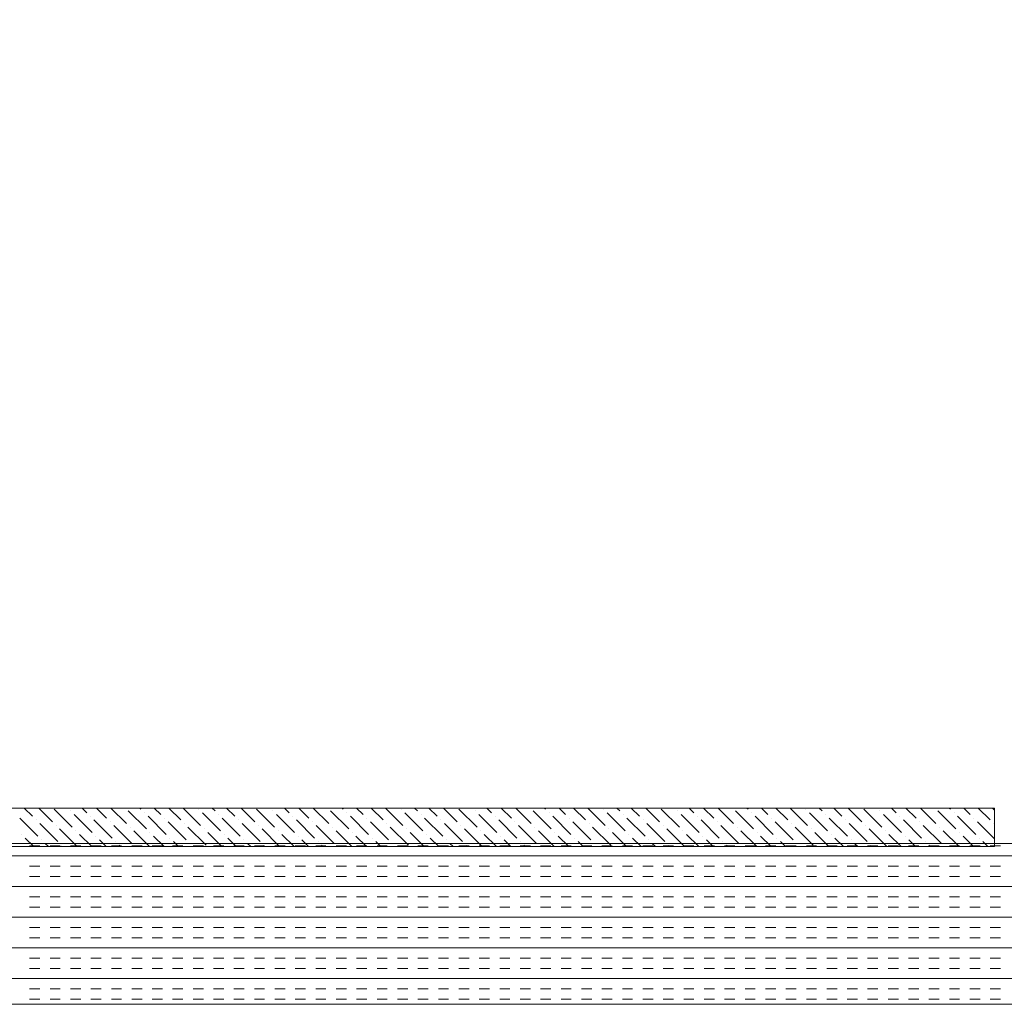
# Model space of a CAD drawing. Extents: x 3940905 to 4145695, y 925352 to 1109797.
# Tile 388 of 656: x 3986141 to 3986447, y 1099984 to 1100290. Entities that reach past the tile are written whole.
import ezdxf

# ---------------------------------------------------------------- set-up
doc = ezdxf.new("R2010")
doc.units = 0
doc.header["$LTSCALE"] = 750
doc.header["$MEASUREMENT"] = 0
doc.layers.add('CKD Equipments', color=252, linetype='CONTINUOUS', lineweight=0)

msp = doc.modelspace()

# ---------------------------------------------------------------- linework, layer by layer
at = {"layer": 'CKD Equipments'}
for p, q in [((3985874.8, 1100044.64), (3986443.8, 1100044.64)), ((3986443.8, 1100044.64), (3986443.8, 1100032.64)), ((3986459.8, 1100033.64), (3985859.8, 1100033.64)), ((3986443.8, 1100032.64), (3985874.8, 1100032.64)), ((3985859.8, 1099983.64), (3986459.8, 1099983.64))]:
    msp.add_line(p, q, dxfattribs=at)
at = {"layer": 'CKD Equipments', "color": 55, "linetype": 'Continuous'}
for p, q in [((3986142.35, 1100044.64), (3986144.93, 1100042.06)), ((3986146.84, 1100044.64), (3986151.11, 1100040.37)), ((3986151.67, 1100044.3), (3986157.28, 1100038.69)), ((3986156.72, 1100043.74), (3986156.72, 1100043.74)), ((3986157.84, 1100042.62), (3986163.46, 1100037)), ((3986160.31, 1100044.64), (3986161.77, 1100043.18)), ((3986164.8, 1100044.64), (3986167.95, 1100041.49)), ((3986169.29, 1100044.64), (3986174.12, 1100039.81)), ((3986174.68, 1100043.74), (3986180.29, 1100038.13)), ((3986178.27, 1100044.64), (3986178.61, 1100044.3)), ((3986179.73, 1100043.18), (3986179.73, 1100043.18)), ((3986182.76, 1100044.64), (3986184.78, 1100042.62)), ((3986187.25, 1100044.64), (3986190.96, 1100040.93)), ((3986191.74, 1100044.64), (3986197.13, 1100039.25)), ((3986196.57, 1100044.3), (3986196.57, 1100044.3)), ((3986197.69, 1100043.18), (3986203.31, 1100037.57)), ((3986200.72, 1100044.64), (3986201.62, 1100043.74)), ((3986202.75, 1100042.62), (3986202.75, 1100042.62)), ((3986205.21, 1100044.64), (3986207.8, 1100042.06)), ((3986209.7, 1100044.64), (3986213.97, 1100040.37)), ((3986214.53, 1100044.3), (3986220.14, 1100038.69)), ((3986219.58, 1100043.74), (3986219.58, 1100043.74)), ((3986220.71, 1100042.62), (3986226.32, 1100037)), ((3986223.17, 1100044.64), (3986224.63, 1100043.18)), ((3986227.66, 1100044.64), (3986230.81, 1100041.49)), ((3986232.15, 1100044.64), (3986236.98, 1100039.81)), ((3986237.54, 1100043.74), (3986243.16, 1100038.13)), ((3986241.13, 1100044.64), (3986241.47, 1100044.3)), ((3986242.6, 1100043.18), (3986242.6, 1100043.18)), ((3986245.62, 1100044.64), (3986247.65, 1100042.62)), ((3986250.12, 1100044.64), (3986253.82, 1100040.93)), ((3986254.61, 1100044.64), (3986259.99, 1100039.25)), ((3986259.43, 1100044.3), (3986259.43, 1100044.3)), ((3986260.56, 1100043.18), (3986266.17, 1100037.57)), ((3986263.59, 1100044.64), (3986264.48, 1100043.74)), ((3986265.61, 1100042.62), (3986265.61, 1100042.62)), ((3986268.08, 1100044.64), (3986270.66, 1100042.06)), ((3986272.57, 1100044.64), (3986276.83, 1100040.37)), ((3986277.39, 1100044.3), (3986283.01, 1100038.69)), ((3986282.44, 1100043.74), (3986282.44, 1100043.74)), ((3986283.57, 1100042.62), (3986289.18, 1100037)), ((3986286.04, 1100044.64), (3986287.5, 1100043.18)), ((3986290.53, 1100044.64), (3986293.67, 1100041.49)), ((3986295.02, 1100044.64), (3986299.84, 1100039.81)), ((3986300.41, 1100043.74), (3986306.02, 1100038.13)), ((3986304, 1100044.64), (3986304.33, 1100044.3)), ((3986305.46, 1100043.18), (3986305.46, 1100043.18)), ((3986308.49, 1100044.64), (3986310.51, 1100042.62)), ((3986312.98, 1100044.64), (3986316.68, 1100040.93)), ((3986317.47, 1100044.64), (3986322.86, 1100039.25)), ((3986322.29, 1100044.3), (3986322.29, 1100044.3)), ((3986323.42, 1100043.18), (3986329.03, 1100037.57)), ((3986326.45, 1100044.64), (3986327.35, 1100043.74)), ((3986328.47, 1100042.62), (3986328.47, 1100042.62)), ((3986330.94, 1100044.64), (3986333.52, 1100042.06)), ((3986335.43, 1100044.64), (3986339.69, 1100040.37)), ((3986340.26, 1100044.3), (3986345.87, 1100038.69)), ((3986345.31, 1100043.74), (3986345.31, 1100043.74)), ((3986346.43, 1100042.62), (3986352.04, 1100037)), ((3986348.9, 1100044.64), (3986350.36, 1100043.18)), ((3986353.39, 1100044.64), (3986356.53, 1100041.49)), ((3986357.88, 1100044.64), (3986362.71, 1100039.81)), ((3986363.27, 1100043.74), (3986368.88, 1100038.13)), ((3986366.86, 1100044.64), (3986367.2, 1100044.3)), ((3986368.32, 1100043.18), (3986368.32, 1100043.18)), ((3986371.35, 1100044.64), (3986373.37, 1100042.62)), ((3986375.84, 1100044.64), (3986379.54, 1100040.93)), ((3986380.33, 1100044.64), (3986385.72, 1100039.25)), ((3986385.16, 1100044.3), (3986385.16, 1100044.3)), ((3986386.28, 1100043.18), (3986391.89, 1100037.57)), ((3986389.31, 1100044.64), (3986390.21, 1100043.74)), ((3986391.33, 1100042.62), (3986391.33, 1100042.62)), ((3986393.8, 1100044.64), (3986396.38, 1100042.06)), ((3986398.29, 1100044.64), (3986402.56, 1100040.37)), ((3986403.12, 1100044.3), (3986408.73, 1100038.69)), ((3986408.17, 1100043.74), (3986408.17, 1100043.74)), ((3986409.29, 1100042.62), (3986414.9, 1100037)), ((3986411.76, 1100044.64), (3986413.22, 1100043.18)), ((3986416.25, 1100044.64), (3986419.39, 1100041.49)), ((3986420.74, 1100044.64), (3986425.57, 1100039.81)), ((3986426.13, 1100043.74), (3986431.74, 1100038.13)), ((3986429.72, 1100044.64), (3986430.06, 1100044.3)), ((3986431.18, 1100043.18), (3986431.18, 1100043.18)), ((3986434.21, 1100044.64), (3986436.23, 1100042.62)), ((3986438.7, 1100044.64), (3986442.41, 1100040.93)), ((3986443.19, 1100044.64), (3986443.8, 1100044.02)), ((3986141.01, 1100041.49), (3986146.62, 1100035.88)), ((3986146.06, 1100040.93), (3986146.06, 1100040.93)), ((3986147.18, 1100039.81), (3986152.79, 1100034.2)), ((3986162.9, 1100042.06), (3986162.9, 1100042.06)), ((3986164.02, 1100040.93), (3986169.63, 1100035.32)), ((3986169.07, 1100040.37), (3986169.07, 1100040.37)), ((3986180.86, 1100042.06), (3986186.47, 1100036.44)), ((3986185.91, 1100041.49), (3986185.91, 1100041.49)), ((3986187.03, 1100040.37), (3986192.64, 1100034.76)), ((3986192.08, 1100039.81), (3986192.08, 1100039.81)), ((3986203.87, 1100041.49), (3986209.48, 1100035.88)), ((3986208.92, 1100040.93), (3986208.92, 1100040.93)), ((3986210.04, 1100039.81), (3986215.65, 1100034.2)), ((3986225.76, 1100042.06), (3986225.76, 1100042.06)), ((3986226.88, 1100040.93), (3986232.49, 1100035.32)), ((3986231.93, 1100040.37), (3986231.93, 1100040.37)), ((3986243.72, 1100042.06), (3986249.33, 1100036.44)), ((3986248.77, 1100041.49), (3986248.77, 1100041.49)), ((3986249.89, 1100040.37), (3986255.5, 1100034.76)), ((3986254.94, 1100039.81), (3986254.94, 1100039.81)), ((3986266.73, 1100041.49), (3986272.34, 1100035.88)), ((3986271.78, 1100040.93), (3986271.78, 1100040.93)), ((3986272.9, 1100039.81), (3986278.52, 1100034.2)), ((3986288.62, 1100042.06), (3986288.62, 1100042.06)), ((3986289.74, 1100040.93), (3986295.35, 1100035.32)), ((3986294.79, 1100040.37), (3986294.79, 1100040.37)), ((3986306.58, 1100042.06), (3986312.19, 1100036.44)), ((3986311.63, 1100041.49), (3986311.63, 1100041.49)), ((3986312.75, 1100040.37), (3986318.37, 1100034.76)), ((3986317.8, 1100039.81), (3986317.8, 1100039.81)), ((3986329.59, 1100041.49), (3986335.2, 1100035.88)), ((3986334.64, 1100040.93), (3986334.64, 1100040.93)), ((3986335.77, 1100039.81), (3986341.38, 1100034.2)), ((3986351.48, 1100042.06), (3986351.48, 1100042.06)), ((3986352.6, 1100040.93), (3986358.22, 1100035.32)), ((3986357.65, 1100040.37), (3986357.65, 1100040.37)), ((3986369.44, 1100042.06), (3986375.05, 1100036.44)), ((3986374.49, 1100041.49), (3986374.49, 1100041.49)), ((3986375.62, 1100040.37), (3986381.23, 1100034.76)), ((3986380.67, 1100039.81), (3986380.67, 1100039.81)), ((3986392.45, 1100041.49), (3986398.07, 1100035.88)), ((3986397.5, 1100040.93), (3986397.5, 1100040.93)), ((3986398.63, 1100039.81), (3986404.24, 1100034.2)), ((3986414.34, 1100042.06), (3986414.34, 1100042.06)), ((3986415.46, 1100040.93), (3986421.08, 1100035.32)), ((3986420.52, 1100040.37), (3986420.52, 1100040.37)), ((3986432.3, 1100042.06), (3986437.92, 1100036.44)), ((3986437.35, 1100041.49), (3986437.35, 1100041.49)), ((3986438.48, 1100040.37), (3986443.8, 1100035.04)), ((3986443.53, 1100039.81), (3986443.53, 1100039.81)), ((3986141.57, 1100036.44), (3986141.57, 1100036.44)), ((3986152.23, 1100039.25), (3986152.23, 1100039.25)), ((3986153.35, 1100038.13), (3986158.84, 1100032.64)), ((3986158.41, 1100037.57), (3986158.41, 1100037.57)), ((3986159.53, 1100036.44), (3986163.33, 1100032.64)), ((3986170.19, 1100039.25), (3986175.8, 1100033.64)), ((3986175.24, 1100038.69), (3986175.24, 1100038.69)), ((3986176.37, 1100037.57), (3986181.29, 1100032.64)), ((3986181.42, 1100037), (3986181.42, 1100037)), ((3986193.2, 1100038.69), (3986198.82, 1100033.08)), ((3986198.25, 1100038.13), (3986198.25, 1100038.13)), ((3986199.38, 1100037), (3986203.74, 1100032.64)), ((3986204.43, 1100036.44), (3986204.43, 1100036.44)), ((3986215.09, 1100039.25), (3986215.09, 1100039.25)), ((3986216.22, 1100038.13), (3986221.7, 1100032.64)), ((3986221.27, 1100037.57), (3986221.27, 1100037.57)), ((3986222.39, 1100036.44), (3986226.19, 1100032.64)), ((3986233.05, 1100039.25), (3986238.67, 1100033.64)), ((3986238.1, 1100038.69), (3986238.1, 1100038.69)), ((3986239.23, 1100037.57), (3986244.15, 1100032.64)), ((3986244.28, 1100037), (3986244.28, 1100037)), ((3986256.07, 1100038.69), (3986261.68, 1100033.08)), ((3986261.12, 1100038.13), (3986261.12, 1100038.13)), ((3986262.24, 1100037), (3986266.61, 1100032.64)), ((3986267.29, 1100036.44), (3986267.29, 1100036.44)), ((3986277.95, 1100039.25), (3986277.95, 1100039.25)), ((3986279.08, 1100038.13), (3986284.57, 1100032.64)), ((3986284.13, 1100037.57), (3986284.13, 1100037.57)), ((3986285.25, 1100036.44), (3986289.06, 1100032.64)), ((3986295.92, 1100039.25), (3986301.53, 1100033.64)), ((3986300.97, 1100038.69), (3986300.97, 1100038.69)), ((3986302.09, 1100037.57), (3986307.02, 1100032.64)), ((3986307.14, 1100037), (3986307.14, 1100037)), ((3986318.93, 1100038.69), (3986324.54, 1100033.08)), ((3986323.98, 1100038.13), (3986323.98, 1100038.13)), ((3986325.1, 1100037), (3986329.47, 1100032.64)), ((3986330.15, 1100036.44), (3986330.15, 1100036.44)), ((3986340.82, 1100039.25), (3986340.82, 1100039.25)), ((3986341.94, 1100038.13), (3986347.43, 1100032.64)), ((3986346.99, 1100037.57), (3986346.99, 1100037.57)), ((3986348.11, 1100036.44), (3986351.92, 1100032.64)), ((3986358.78, 1100039.25), (3986364.39, 1100033.64)), ((3986363.83, 1100038.69), (3986363.83, 1100038.69)), ((3986364.95, 1100037.57), (3986369.88, 1100032.64)), ((3986370, 1100037), (3986370, 1100037)), ((3986381.79, 1100038.69), (3986387.4, 1100033.08)), ((3986386.84, 1100038.13), (3986386.84, 1100038.13)), ((3986387.96, 1100037), (3986392.33, 1100032.64)), ((3986393.01, 1100036.44), (3986393.01, 1100036.44)), ((3986403.68, 1100039.25), (3986403.68, 1100039.25)), ((3986404.8, 1100038.13), (3986410.29, 1100032.64)), ((3986409.85, 1100037.57), (3986409.85, 1100037.57)), ((3986410.97, 1100036.44), (3986414.78, 1100032.64)), ((3986421.64, 1100039.25), (3986427.25, 1100033.64)), ((3986426.69, 1100038.69), (3986426.69, 1100038.69)), ((3986427.81, 1100037.57), (3986432.74, 1100032.64)), ((3986432.86, 1100037), (3986432.86, 1100037)), ((3986142.69, 1100035.32), (3986145.37, 1100032.64)), ((3986147.74, 1100034.76), (3986147.74, 1100034.76)), ((3986148.86, 1100033.64), (3986149.86, 1100032.64)), ((3986164.58, 1100035.88), (3986164.58, 1100035.88)), ((3986165.7, 1100034.76), (3986167.82, 1100032.64)), ((3986170.75, 1100034.2), (3986170.75, 1100034.2)), ((3986182.54, 1100035.88), (3986185.78, 1100032.64)), ((3986187.59, 1100035.32), (3986187.59, 1100035.32)), ((3986188.71, 1100034.2), (3986190.27, 1100032.64)), ((3986193.76, 1100033.64), (3986193.76, 1100033.64)), ((3986205.55, 1100035.32), (3986208.23, 1100032.64)), ((3986210.6, 1100034.76), (3986210.6, 1100034.76)), ((3986211.73, 1100033.64), (3986212.72, 1100032.64)), ((3986227.44, 1100035.88), (3986227.44, 1100035.88)), ((3986228.56, 1100034.76), (3986230.68, 1100032.64)), ((3986233.61, 1100034.2), (3986233.61, 1100034.2)), ((3986245.4, 1100035.88), (3986248.64, 1100032.64)), ((3986250.45, 1100035.32), (3986250.45, 1100035.32)), ((3986251.58, 1100034.2), (3986253.13, 1100032.64)), ((3986256.63, 1100033.64), (3986256.63, 1100033.64)), ((3986268.41, 1100035.32), (3986271.1, 1100032.64)), ((3986273.46, 1100034.76), (3986273.46, 1100034.76)), ((3986274.59, 1100033.64), (3986275.59, 1100032.64)), ((3986290.3, 1100035.88), (3986290.3, 1100035.88)), ((3986291.43, 1100034.76), (3986293.55, 1100032.64)), ((3986296.48, 1100034.2), (3986296.48, 1100034.2)), ((3986308.26, 1100035.88), (3986311.51, 1100032.64)), ((3986313.31, 1100035.32), (3986313.31, 1100035.32)), ((3986314.44, 1100034.2), (3986316, 1100032.64)), ((3986319.49, 1100033.64), (3986319.49, 1100033.64)), ((3986331.28, 1100035.32), (3986333.96, 1100032.64)), ((3986336.33, 1100034.76), (3986336.33, 1100034.76)), ((3986337.45, 1100033.64), (3986338.45, 1100032.64)), ((3986353.16, 1100035.88), (3986353.16, 1100035.88)), ((3986354.29, 1100034.76), (3986356.41, 1100032.64)), ((3986359.34, 1100034.2), (3986359.34, 1100034.2)), ((3986371.12, 1100035.88), (3986374.37, 1100032.64)), ((3986376.18, 1100035.32), (3986376.18, 1100035.32)), ((3986377.3, 1100034.2), (3986378.86, 1100032.64)), ((3986382.35, 1100033.64), (3986382.35, 1100033.64)), ((3986394.14, 1100035.32), (3986396.82, 1100032.64)), ((3986399.19, 1100034.76), (3986399.19, 1100034.76)), ((3986400.31, 1100033.64), (3986401.31, 1100032.64)), ((3986416.03, 1100035.88), (3986416.03, 1100035.88)), ((3986417.15, 1100034.76), (3986419.27, 1100032.64)), ((3986422.2, 1100034.2), (3986422.2, 1100034.2)), ((3986433.99, 1100035.88), (3986437.23, 1100032.64)), ((3986439.04, 1100035.32), (3986439.04, 1100035.32)), ((3986440.16, 1100034.2), (3986441.72, 1100032.64)), ((3986153.91, 1100033.08), (3986153.91, 1100033.08)), ((3986171.88, 1100033.08), (3986172.31, 1100032.64)), ((3986216.78, 1100033.08), (3986216.78, 1100033.08)), ((3986234.74, 1100033.08), (3986235.17, 1100032.64)), ((3986279.64, 1100033.08), (3986279.64, 1100033.08)), ((3986297.6, 1100033.08), (3986298.04, 1100032.64)), ((3986342.5, 1100033.08), (3986342.5, 1100033.08)), ((3986360.46, 1100033.08), (3986360.9, 1100032.64)), ((3986405.36, 1100033.08), (3986405.36, 1100033.08)), ((3986423.32, 1100033.08), (3986423.76, 1100032.64))]:
    msp.add_line(p, q, dxfattribs=at)
at = {"layer": 'CKD Equipments', "color": 4, "linetype": 'Continuous'}
for p, q in [((3986147.19, 1100032.91), (3986144.01, 1100032.91)), ((3986153.54, 1100032.91), (3986150.36, 1100032.91)), ((3986159.89, 1100032.91), (3986156.71, 1100032.91)), ((3986166.24, 1100032.91), (3986163.06, 1100032.91)), ((3986172.59, 1100032.91), (3986169.41, 1100032.91)), ((3986178.94, 1100032.91), (3986175.76, 1100032.91)), ((3986185.29, 1100032.91), (3986182.11, 1100032.91)), ((3986191.64, 1100032.91), (3986188.46, 1100032.91)), ((3986197.99, 1100032.91), (3986194.81, 1100032.91)), ((3986204.34, 1100032.91), (3986201.16, 1100032.91)), ((3986210.69, 1100032.91), (3986207.51, 1100032.91)), ((3986217.04, 1100032.91), (3986213.86, 1100032.91)), ((3986223.39, 1100032.91), (3986220.21, 1100032.91)), ((3986229.74, 1100032.91), (3986226.56, 1100032.91)), ((3986236.09, 1100032.91), (3986232.91, 1100032.91)), ((3986242.44, 1100032.91), (3986239.26, 1100032.91)), ((3986248.79, 1100032.91), (3986245.61, 1100032.91)), ((3986255.14, 1100032.91), (3986251.96, 1100032.91)), ((3986261.49, 1100032.91), (3986258.31, 1100032.91)), ((3986267.84, 1100032.91), (3986264.66, 1100032.91)), ((3986274.19, 1100032.91), (3986271.01, 1100032.91)), ((3986280.54, 1100032.91), (3986277.36, 1100032.91)), ((3986286.89, 1100032.91), (3986283.71, 1100032.91)), ((3986293.24, 1100032.91), (3986290.06, 1100032.91)), ((3986299.59, 1100032.91), (3986296.41, 1100032.91)), ((3986305.94, 1100032.91), (3986302.76, 1100032.91)), ((3986312.29, 1100032.91), (3986309.11, 1100032.91)), ((3986318.64, 1100032.91), (3986315.46, 1100032.91)), ((3986324.99, 1100032.91), (3986321.81, 1100032.91)), ((3986331.34, 1100032.91), (3986328.16, 1100032.91)), ((3986337.69, 1100032.91), (3986334.51, 1100032.91)), ((3986344.04, 1100032.91), (3986340.86, 1100032.91)), ((3986350.39, 1100032.91), (3986347.21, 1100032.91)), ((3986356.74, 1100032.91), (3986353.56, 1100032.91)), ((3986363.09, 1100032.91), (3986359.91, 1100032.91)), ((3986369.44, 1100032.91), (3986366.26, 1100032.91)), ((3986375.79, 1100032.91), (3986372.61, 1100032.91)), ((3986382.14, 1100032.91), (3986378.96, 1100032.91)), ((3986388.49, 1100032.91), (3986385.31, 1100032.91)), ((3986394.84, 1100032.91), (3986391.66, 1100032.91)), ((3986401.19, 1100032.91), (3986398.01, 1100032.91)), ((3986407.54, 1100032.91), (3986404.36, 1100032.91)), ((3986413.89, 1100032.91), (3986410.71, 1100032.91)), ((3986420.24, 1100032.91), (3986417.06, 1100032.91)), ((3986426.59, 1100032.91), (3986423.41, 1100032.91)), ((3986432.94, 1100032.91), (3986429.76, 1100032.91)), ((3986439.29, 1100032.91), (3986436.11, 1100032.91)), ((3986445.64, 1100032.91), (3986442.46, 1100032.91)), ((3986459.8, 1100029.73), (3985859.8, 1100029.73)), ((3986147.19, 1100026.56), (3986144.01, 1100026.56)), ((3986153.54, 1100026.56), (3986150.36, 1100026.56)), ((3986159.89, 1100026.56), (3986156.71, 1100026.56)), ((3986166.24, 1100026.56), (3986163.06, 1100026.56)), ((3986172.59, 1100026.56), (3986169.41, 1100026.56)), ((3986178.94, 1100026.56), (3986175.76, 1100026.56)), ((3986185.29, 1100026.56), (3986182.11, 1100026.56)), ((3986191.64, 1100026.56), (3986188.46, 1100026.56)), ((3986197.99, 1100026.56), (3986194.81, 1100026.56)), ((3986204.34, 1100026.56), (3986201.16, 1100026.56)), ((3986210.69, 1100026.56), (3986207.51, 1100026.56)), ((3986217.04, 1100026.56), (3986213.86, 1100026.56)), ((3986223.39, 1100026.56), (3986220.21, 1100026.56)), ((3986229.74, 1100026.56), (3986226.56, 1100026.56)), ((3986236.09, 1100026.56), (3986232.91, 1100026.56)), ((3986242.44, 1100026.56), (3986239.26, 1100026.56)), ((3986248.79, 1100026.56), (3986245.61, 1100026.56)), ((3986255.14, 1100026.56), (3986251.96, 1100026.56)), ((3986261.49, 1100026.56), (3986258.31, 1100026.56)), ((3986267.84, 1100026.56), (3986264.66, 1100026.56)), ((3986274.19, 1100026.56), (3986271.01, 1100026.56)), ((3986280.54, 1100026.56), (3986277.36, 1100026.56)), ((3986286.89, 1100026.56), (3986283.71, 1100026.56)), ((3986293.24, 1100026.56), (3986290.06, 1100026.56)), ((3986299.59, 1100026.56), (3986296.41, 1100026.56)), ((3986305.94, 1100026.56), (3986302.76, 1100026.56)), ((3986312.29, 1100026.56), (3986309.11, 1100026.56)), ((3986318.64, 1100026.56), (3986315.46, 1100026.56)), ((3986324.99, 1100026.56), (3986321.81, 1100026.56)), ((3986331.34, 1100026.56), (3986328.16, 1100026.56)), ((3986337.69, 1100026.56), (3986334.51, 1100026.56)), ((3986344.04, 1100026.56), (3986340.86, 1100026.56)), ((3986350.39, 1100026.56), (3986347.21, 1100026.56)), ((3986356.74, 1100026.56), (3986353.56, 1100026.56)), ((3986363.09, 1100026.56), (3986359.91, 1100026.56)), ((3986369.44, 1100026.56), (3986366.26, 1100026.56)), ((3986375.79, 1100026.56), (3986372.61, 1100026.56)), ((3986382.14, 1100026.56), (3986378.96, 1100026.56)), ((3986388.49, 1100026.56), (3986385.31, 1100026.56)), ((3986394.84, 1100026.56), (3986391.66, 1100026.56)), ((3986401.19, 1100026.56), (3986398.01, 1100026.56)), ((3986407.54, 1100026.56), (3986404.36, 1100026.56)), ((3986413.89, 1100026.56), (3986410.71, 1100026.56)), ((3986420.24, 1100026.56), (3986417.06, 1100026.56)), ((3986426.59, 1100026.56), (3986423.41, 1100026.56)), ((3986432.94, 1100026.56), (3986429.76, 1100026.56)), ((3986439.29, 1100026.56), (3986436.11, 1100026.56)), ((3986445.64, 1100026.56), (3986442.46, 1100026.56)), ((3986147.19, 1100023.38), (3986144.01, 1100023.38)), ((3986153.54, 1100023.38), (3986150.36, 1100023.38)), ((3986159.89, 1100023.38), (3986156.71, 1100023.38)), ((3986166.24, 1100023.38), (3986163.06, 1100023.38)), ((3986172.59, 1100023.38), (3986169.41, 1100023.38)), ((3986178.94, 1100023.38), (3986175.76, 1100023.38)), ((3986185.29, 1100023.38), (3986182.11, 1100023.38)), ((3986191.64, 1100023.38), (3986188.46, 1100023.38)), ((3986197.99, 1100023.38), (3986194.81, 1100023.38)), ((3986204.34, 1100023.38), (3986201.16, 1100023.38)), ((3986210.69, 1100023.38), (3986207.51, 1100023.38)), ((3986217.04, 1100023.38), (3986213.86, 1100023.38)), ((3986223.39, 1100023.38), (3986220.21, 1100023.38)), ((3986229.74, 1100023.38), (3986226.56, 1100023.38)), ((3986236.09, 1100023.38), (3986232.91, 1100023.38)), ((3986242.44, 1100023.38), (3986239.26, 1100023.38)), ((3986248.79, 1100023.38), (3986245.61, 1100023.38)), ((3986255.14, 1100023.38), (3986251.96, 1100023.38)), ((3986261.49, 1100023.38), (3986258.31, 1100023.38)), ((3986267.84, 1100023.38), (3986264.66, 1100023.38)), ((3986274.19, 1100023.38), (3986271.01, 1100023.38)), ((3986280.54, 1100023.38), (3986277.36, 1100023.38)), ((3986286.89, 1100023.38), (3986283.71, 1100023.38)), ((3986293.24, 1100023.38), (3986290.06, 1100023.38)), ((3986299.59, 1100023.38), (3986296.41, 1100023.38)), ((3986305.94, 1100023.38), (3986302.76, 1100023.38)), ((3986312.29, 1100023.38), (3986309.11, 1100023.38)), ((3986318.64, 1100023.38), (3986315.46, 1100023.38)), ((3986324.99, 1100023.38), (3986321.81, 1100023.38)), ((3986331.34, 1100023.38), (3986328.16, 1100023.38)), ((3986337.69, 1100023.38), (3986334.51, 1100023.38)), ((3986344.04, 1100023.38), (3986340.86, 1100023.38)), ((3986350.39, 1100023.38), (3986347.21, 1100023.38)), ((3986356.74, 1100023.38), (3986353.56, 1100023.38)), ((3986363.09, 1100023.38), (3986359.91, 1100023.38)), ((3986369.44, 1100023.38), (3986366.26, 1100023.38)), ((3986375.79, 1100023.38), (3986372.61, 1100023.38)), ((3986382.14, 1100023.38), (3986378.96, 1100023.38)), ((3986388.49, 1100023.38), (3986385.31, 1100023.38)), ((3986394.84, 1100023.38), (3986391.66, 1100023.38)), ((3986401.19, 1100023.38), (3986398.01, 1100023.38)), ((3986407.54, 1100023.38), (3986404.36, 1100023.38)), ((3986413.89, 1100023.38), (3986410.71, 1100023.38)), ((3986420.24, 1100023.38), (3986417.06, 1100023.38)), ((3986426.59, 1100023.38), (3986423.41, 1100023.38)), ((3986432.94, 1100023.38), (3986429.76, 1100023.38)), ((3986439.29, 1100023.38), (3986436.11, 1100023.38)), ((3986445.64, 1100023.38), (3986442.46, 1100023.38)), ((3986459.8, 1100020.21), (3985859.8, 1100020.21)), ((3986147.19, 1100017.03), (3986144.01, 1100017.03)), ((3986153.54, 1100017.03), (3986150.36, 1100017.03)), ((3986159.89, 1100017.03), (3986156.71, 1100017.03)), ((3986166.24, 1100017.03), (3986163.06, 1100017.03)), ((3986172.59, 1100017.03), (3986169.41, 1100017.03)), ((3986178.94, 1100017.03), (3986175.76, 1100017.03)), ((3986185.29, 1100017.03), (3986182.11, 1100017.03)), ((3986191.64, 1100017.03), (3986188.46, 1100017.03)), ((3986197.99, 1100017.03), (3986194.81, 1100017.03)), ((3986204.34, 1100017.03), (3986201.16, 1100017.03)), ((3986210.69, 1100017.03), (3986207.51, 1100017.03)), ((3986217.04, 1100017.03), (3986213.86, 1100017.03)), ((3986223.39, 1100017.03), (3986220.21, 1100017.03)), ((3986229.74, 1100017.03), (3986226.56, 1100017.03)), ((3986236.09, 1100017.03), (3986232.91, 1100017.03)), ((3986242.44, 1100017.03), (3986239.26, 1100017.03)), ((3986248.79, 1100017.03), (3986245.61, 1100017.03)), ((3986255.14, 1100017.03), (3986251.96, 1100017.03)), ((3986261.49, 1100017.03), (3986258.31, 1100017.03)), ((3986267.84, 1100017.03), (3986264.66, 1100017.03)), ((3986274.19, 1100017.03), (3986271.01, 1100017.03)), ((3986280.54, 1100017.03), (3986277.36, 1100017.03)), ((3986286.89, 1100017.03), (3986283.71, 1100017.03)), ((3986293.24, 1100017.03), (3986290.06, 1100017.03)), ((3986299.59, 1100017.03), (3986296.41, 1100017.03)), ((3986305.94, 1100017.03), (3986302.76, 1100017.03)), ((3986312.29, 1100017.03), (3986309.11, 1100017.03)), ((3986318.64, 1100017.03), (3986315.46, 1100017.03)), ((3986324.99, 1100017.03), (3986321.81, 1100017.03)), ((3986331.34, 1100017.03), (3986328.16, 1100017.03)), ((3986337.69, 1100017.03), (3986334.51, 1100017.03)), ((3986344.04, 1100017.03), (3986340.86, 1100017.03)), ((3986350.39, 1100017.03), (3986347.21, 1100017.03)), ((3986356.74, 1100017.03), (3986353.56, 1100017.03)), ((3986363.09, 1100017.03), (3986359.91, 1100017.03)), ((3986369.44, 1100017.03), (3986366.26, 1100017.03)), ((3986375.79, 1100017.03), (3986372.61, 1100017.03)), ((3986382.14, 1100017.03), (3986378.96, 1100017.03)), ((3986388.49, 1100017.03), (3986385.31, 1100017.03)), ((3986394.84, 1100017.03), (3986391.66, 1100017.03)), ((3986401.19, 1100017.03), (3986398.01, 1100017.03)), ((3986407.54, 1100017.03), (3986404.36, 1100017.03)), ((3986413.89, 1100017.03), (3986410.71, 1100017.03)), ((3986420.24, 1100017.03), (3986417.06, 1100017.03)), ((3986426.59, 1100017.03), (3986423.41, 1100017.03)), ((3986432.94, 1100017.03), (3986429.76, 1100017.03)), ((3986439.29, 1100017.03), (3986436.11, 1100017.03)), ((3986445.64, 1100017.03), (3986442.46, 1100017.03)), ((3986147.19, 1100013.86), (3986144.01, 1100013.86)), ((3986153.54, 1100013.86), (3986150.36, 1100013.86)), ((3986159.89, 1100013.86), (3986156.71, 1100013.86)), ((3986166.24, 1100013.86), (3986163.06, 1100013.86)), ((3986172.59, 1100013.86), (3986169.41, 1100013.86)), ((3986178.94, 1100013.86), (3986175.76, 1100013.86)), ((3986185.29, 1100013.86), (3986182.11, 1100013.86)), ((3986191.64, 1100013.86), (3986188.46, 1100013.86)), ((3986197.99, 1100013.86), (3986194.81, 1100013.86)), ((3986204.34, 1100013.86), (3986201.16, 1100013.86)), ((3986210.69, 1100013.86), (3986207.51, 1100013.86)), ((3986217.04, 1100013.86), (3986213.86, 1100013.86)), ((3986223.39, 1100013.86), (3986220.21, 1100013.86)), ((3986229.74, 1100013.86), (3986226.56, 1100013.86)), ((3986236.09, 1100013.86), (3986232.91, 1100013.86)), ((3986242.44, 1100013.86), (3986239.26, 1100013.86)), ((3986248.79, 1100013.86), (3986245.61, 1100013.86)), ((3986255.14, 1100013.86), (3986251.96, 1100013.86)), ((3986261.49, 1100013.86), (3986258.31, 1100013.86)), ((3986267.84, 1100013.86), (3986264.66, 1100013.86)), ((3986274.19, 1100013.86), (3986271.01, 1100013.86)), ((3986280.54, 1100013.86), (3986277.36, 1100013.86)), ((3986286.89, 1100013.86), (3986283.71, 1100013.86)), ((3986293.24, 1100013.86), (3986290.06, 1100013.86)), ((3986299.59, 1100013.86), (3986296.41, 1100013.86)), ((3986305.94, 1100013.86), (3986302.76, 1100013.86)), ((3986312.29, 1100013.86), (3986309.11, 1100013.86)), ((3986318.64, 1100013.86), (3986315.46, 1100013.86)), ((3986324.99, 1100013.86), (3986321.81, 1100013.86)), ((3986331.34, 1100013.86), (3986328.16, 1100013.86)), ((3986337.69, 1100013.86), (3986334.51, 1100013.86)), ((3986344.04, 1100013.86), (3986340.86, 1100013.86)), ((3986350.39, 1100013.86), (3986347.21, 1100013.86)), ((3986356.74, 1100013.86), (3986353.56, 1100013.86)), ((3986363.09, 1100013.86), (3986359.91, 1100013.86)), ((3986369.44, 1100013.86), (3986366.26, 1100013.86)), ((3986375.79, 1100013.86), (3986372.61, 1100013.86)), ((3986382.14, 1100013.86), (3986378.96, 1100013.86)), ((3986388.49, 1100013.86), (3986385.31, 1100013.86)), ((3986394.84, 1100013.86), (3986391.66, 1100013.86)), ((3986401.19, 1100013.86), (3986398.01, 1100013.86)), ((3986407.54, 1100013.86), (3986404.36, 1100013.86)), ((3986413.89, 1100013.86), (3986410.71, 1100013.86)), ((3986420.24, 1100013.86), (3986417.06, 1100013.86)), ((3986426.59, 1100013.86), (3986423.41, 1100013.86)), ((3986432.94, 1100013.86), (3986429.76, 1100013.86)), ((3986439.29, 1100013.86), (3986436.11, 1100013.86)), ((3986445.64, 1100013.86), (3986442.46, 1100013.86)), ((3986459.8, 1100010.68), (3985859.8, 1100010.68)), ((3986147.19, 1100007.51), (3986144.01, 1100007.51)), ((3986153.54, 1100007.51), (3986150.36, 1100007.51)), ((3986159.89, 1100007.51), (3986156.71, 1100007.51)), ((3986166.24, 1100007.51), (3986163.06, 1100007.51)), ((3986172.59, 1100007.51), (3986169.41, 1100007.51)), ((3986178.94, 1100007.51), (3986175.76, 1100007.51)), ((3986185.29, 1100007.51), (3986182.11, 1100007.51)), ((3986191.64, 1100007.51), (3986188.46, 1100007.51)), ((3986197.99, 1100007.51), (3986194.81, 1100007.51)), ((3986204.34, 1100007.51), (3986201.16, 1100007.51)), ((3986210.69, 1100007.51), (3986207.51, 1100007.51)), ((3986217.04, 1100007.51), (3986213.86, 1100007.51)), ((3986223.39, 1100007.51), (3986220.21, 1100007.51)), ((3986229.74, 1100007.51), (3986226.56, 1100007.51)), ((3986236.09, 1100007.51), (3986232.91, 1100007.51)), ((3986242.44, 1100007.51), (3986239.26, 1100007.51)), ((3986248.79, 1100007.51), (3986245.61, 1100007.51)), ((3986255.14, 1100007.51), (3986251.96, 1100007.51)), ((3986261.49, 1100007.51), (3986258.31, 1100007.51)), ((3986267.84, 1100007.51), (3986264.66, 1100007.51)), ((3986274.19, 1100007.51), (3986271.01, 1100007.51)), ((3986280.54, 1100007.51), (3986277.36, 1100007.51)), ((3986286.89, 1100007.51), (3986283.71, 1100007.51)), ((3986293.24, 1100007.51), (3986290.06, 1100007.51)), ((3986299.59, 1100007.51), (3986296.41, 1100007.51)), ((3986305.94, 1100007.51), (3986302.76, 1100007.51)), ((3986312.29, 1100007.51), (3986309.11, 1100007.51)), ((3986318.64, 1100007.51), (3986315.46, 1100007.51)), ((3986324.99, 1100007.51), (3986321.81, 1100007.51)), ((3986331.34, 1100007.51), (3986328.16, 1100007.51)), ((3986337.69, 1100007.51), (3986334.51, 1100007.51)), ((3986344.04, 1100007.51), (3986340.86, 1100007.51)), ((3986350.39, 1100007.51), (3986347.21, 1100007.51)), ((3986356.74, 1100007.51), (3986353.56, 1100007.51)), ((3986363.09, 1100007.51), (3986359.91, 1100007.51)), ((3986369.44, 1100007.51), (3986366.26, 1100007.51)), ((3986375.79, 1100007.51), (3986372.61, 1100007.51)), ((3986382.14, 1100007.51), (3986378.96, 1100007.51)), ((3986388.49, 1100007.51), (3986385.31, 1100007.51)), ((3986394.84, 1100007.51), (3986391.66, 1100007.51)), ((3986401.19, 1100007.51), (3986398.01, 1100007.51)), ((3986407.54, 1100007.51), (3986404.36, 1100007.51)), ((3986413.89, 1100007.51), (3986410.71, 1100007.51)), ((3986420.24, 1100007.51), (3986417.06, 1100007.51)), ((3986426.59, 1100007.51), (3986423.41, 1100007.51)), ((3986432.94, 1100007.51), (3986429.76, 1100007.51)), ((3986439.29, 1100007.51), (3986436.11, 1100007.51)), ((3986445.64, 1100007.51), (3986442.46, 1100007.51)), ((3986147.19, 1100004.33), (3986144.01, 1100004.33)), ((3986153.54, 1100004.33), (3986150.36, 1100004.33)), ((3986159.89, 1100004.33), (3986156.71, 1100004.33)), ((3986166.24, 1100004.33), (3986163.06, 1100004.33)), ((3986172.59, 1100004.33), (3986169.41, 1100004.33)), ((3986178.94, 1100004.33), (3986175.76, 1100004.33)), ((3986185.29, 1100004.33), (3986182.11, 1100004.33)), ((3986191.64, 1100004.33), (3986188.46, 1100004.33)), ((3986197.99, 1100004.33), (3986194.81, 1100004.33)), ((3986204.34, 1100004.33), (3986201.16, 1100004.33)), ((3986210.69, 1100004.33), (3986207.51, 1100004.33)), ((3986217.04, 1100004.33), (3986213.86, 1100004.33)), ((3986223.39, 1100004.33), (3986220.21, 1100004.33)), ((3986229.74, 1100004.33), (3986226.56, 1100004.33)), ((3986236.09, 1100004.33), (3986232.91, 1100004.33)), ((3986242.44, 1100004.33), (3986239.26, 1100004.33)), ((3986248.79, 1100004.33), (3986245.61, 1100004.33)), ((3986255.14, 1100004.33), (3986251.96, 1100004.33)), ((3986261.49, 1100004.33), (3986258.31, 1100004.33)), ((3986267.84, 1100004.33), (3986264.66, 1100004.33)), ((3986274.19, 1100004.33), (3986271.01, 1100004.33)), ((3986280.54, 1100004.33), (3986277.36, 1100004.33)), ((3986286.89, 1100004.33), (3986283.71, 1100004.33)), ((3986293.24, 1100004.33), (3986290.06, 1100004.33)), ((3986299.59, 1100004.33), (3986296.41, 1100004.33)), ((3986305.94, 1100004.33), (3986302.76, 1100004.33)), ((3986312.29, 1100004.33), (3986309.11, 1100004.33)), ((3986318.64, 1100004.33), (3986315.46, 1100004.33)), ((3986324.99, 1100004.33), (3986321.81, 1100004.33)), ((3986331.34, 1100004.33), (3986328.16, 1100004.33)), ((3986337.69, 1100004.33), (3986334.51, 1100004.33)), ((3986344.04, 1100004.33), (3986340.86, 1100004.33)), ((3986350.39, 1100004.33), (3986347.21, 1100004.33)), ((3986356.74, 1100004.33), (3986353.56, 1100004.33)), ((3986363.09, 1100004.33), (3986359.91, 1100004.33)), ((3986369.44, 1100004.33), (3986366.26, 1100004.33)), ((3986375.79, 1100004.33), (3986372.61, 1100004.33)), ((3986382.14, 1100004.33), (3986378.96, 1100004.33)), ((3986388.49, 1100004.33), (3986385.31, 1100004.33)), ((3986394.84, 1100004.33), (3986391.66, 1100004.33)), ((3986401.19, 1100004.33), (3986398.01, 1100004.33)), ((3986407.54, 1100004.33), (3986404.36, 1100004.33)), ((3986413.89, 1100004.33), (3986410.71, 1100004.33)), ((3986420.24, 1100004.33), (3986417.06, 1100004.33)), ((3986426.59, 1100004.33), (3986423.41, 1100004.33)), ((3986432.94, 1100004.33), (3986429.76, 1100004.33)), ((3986439.29, 1100004.33), (3986436.11, 1100004.33)), ((3986445.64, 1100004.33), (3986442.46, 1100004.33)), ((3986459.8, 1100001.16), (3985859.8, 1100001.16)), ((3986147.19, 1099997.98), (3986144.01, 1099997.98)), ((3986153.54, 1099997.98), (3986150.36, 1099997.98)), ((3986159.89, 1099997.98), (3986156.71, 1099997.98)), ((3986166.24, 1099997.98), (3986163.06, 1099997.98)), ((3986172.59, 1099997.98), (3986169.41, 1099997.98)), ((3986178.94, 1099997.98), (3986175.76, 1099997.98)), ((3986185.29, 1099997.98), (3986182.11, 1099997.98)), ((3986191.64, 1099997.98), (3986188.46, 1099997.98)), ((3986197.99, 1099997.98), (3986194.81, 1099997.98)), ((3986204.34, 1099997.98), (3986201.16, 1099997.98)), ((3986210.69, 1099997.98), (3986207.51, 1099997.98)), ((3986217.04, 1099997.98), (3986213.86, 1099997.98)), ((3986223.39, 1099997.98), (3986220.21, 1099997.98)), ((3986229.74, 1099997.98), (3986226.56, 1099997.98)), ((3986236.09, 1099997.98), (3986232.91, 1099997.98)), ((3986242.44, 1099997.98), (3986239.26, 1099997.98)), ((3986248.79, 1099997.98), (3986245.61, 1099997.98)), ((3986255.14, 1099997.98), (3986251.96, 1099997.98)), ((3986261.49, 1099997.98), (3986258.31, 1099997.98)), ((3986267.84, 1099997.98), (3986264.66, 1099997.98)), ((3986274.19, 1099997.98), (3986271.01, 1099997.98)), ((3986280.54, 1099997.98), (3986277.36, 1099997.98)), ((3986286.89, 1099997.98), (3986283.71, 1099997.98)), ((3986293.24, 1099997.98), (3986290.06, 1099997.98)), ((3986299.59, 1099997.98), (3986296.41, 1099997.98)), ((3986305.94, 1099997.98), (3986302.76, 1099997.98)), ((3986312.29, 1099997.98), (3986309.11, 1099997.98)), ((3986318.64, 1099997.98), (3986315.46, 1099997.98)), ((3986324.99, 1099997.98), (3986321.81, 1099997.98)), ((3986331.34, 1099997.98), (3986328.16, 1099997.98)), ((3986337.69, 1099997.98), (3986334.51, 1099997.98)), ((3986344.04, 1099997.98), (3986340.86, 1099997.98)), ((3986350.39, 1099997.98), (3986347.21, 1099997.98)), ((3986356.74, 1099997.98), (3986353.56, 1099997.98)), ((3986363.09, 1099997.98), (3986359.91, 1099997.98)), ((3986369.44, 1099997.98), (3986366.26, 1099997.98)), ((3986375.79, 1099997.98), (3986372.61, 1099997.98)), ((3986382.14, 1099997.98), (3986378.96, 1099997.98)), ((3986388.49, 1099997.98), (3986385.31, 1099997.98)), ((3986394.84, 1099997.98), (3986391.66, 1099997.98)), ((3986401.19, 1099997.98), (3986398.01, 1099997.98)), ((3986407.54, 1099997.98), (3986404.36, 1099997.98)), ((3986413.89, 1099997.98), (3986410.71, 1099997.98)), ((3986420.24, 1099997.98), (3986417.06, 1099997.98)), ((3986426.59, 1099997.98), (3986423.41, 1099997.98)), ((3986432.94, 1099997.98), (3986429.76, 1099997.98)), ((3986439.29, 1099997.98), (3986436.11, 1099997.98)), ((3986445.64, 1099997.98), (3986442.46, 1099997.98)), ((3986147.19, 1099994.81), (3986144.01, 1099994.81)), ((3986153.54, 1099994.81), (3986150.36, 1099994.81)), ((3986159.89, 1099994.81), (3986156.71, 1099994.81)), ((3986166.24, 1099994.81), (3986163.06, 1099994.81)), ((3986172.59, 1099994.81), (3986169.41, 1099994.81)), ((3986178.94, 1099994.81), (3986175.76, 1099994.81)), ((3986185.29, 1099994.81), (3986182.11, 1099994.81)), ((3986191.64, 1099994.81), (3986188.46, 1099994.81)), ((3986197.99, 1099994.81), (3986194.81, 1099994.81)), ((3986204.34, 1099994.81), (3986201.16, 1099994.81)), ((3986210.69, 1099994.81), (3986207.51, 1099994.81)), ((3986217.04, 1099994.81), (3986213.86, 1099994.81)), ((3986223.39, 1099994.81), (3986220.21, 1099994.81)), ((3986229.74, 1099994.81), (3986226.56, 1099994.81)), ((3986236.09, 1099994.81), (3986232.91, 1099994.81)), ((3986242.44, 1099994.81), (3986239.26, 1099994.81)), ((3986248.79, 1099994.81), (3986245.61, 1099994.81)), ((3986255.14, 1099994.81), (3986251.96, 1099994.81)), ((3986261.49, 1099994.81), (3986258.31, 1099994.81)), ((3986267.84, 1099994.81), (3986264.66, 1099994.81)), ((3986274.19, 1099994.81), (3986271.01, 1099994.81)), ((3986280.54, 1099994.81), (3986277.36, 1099994.81)), ((3986286.89, 1099994.81), (3986283.71, 1099994.81)), ((3986293.24, 1099994.81), (3986290.06, 1099994.81)), ((3986299.59, 1099994.81), (3986296.41, 1099994.81)), ((3986305.94, 1099994.81), (3986302.76, 1099994.81)), ((3986312.29, 1099994.81), (3986309.11, 1099994.81)), ((3986318.64, 1099994.81), (3986315.46, 1099994.81)), ((3986324.99, 1099994.81), (3986321.81, 1099994.81)), ((3986331.34, 1099994.81), (3986328.16, 1099994.81)), ((3986337.69, 1099994.81), (3986334.51, 1099994.81)), ((3986344.04, 1099994.81), (3986340.86, 1099994.81)), ((3986350.39, 1099994.81), (3986347.21, 1099994.81)), ((3986356.74, 1099994.81), (3986353.56, 1099994.81)), ((3986363.09, 1099994.81), (3986359.91, 1099994.81)), ((3986369.44, 1099994.81), (3986366.26, 1099994.81)), ((3986375.79, 1099994.81), (3986372.61, 1099994.81)), ((3986382.14, 1099994.81), (3986378.96, 1099994.81)), ((3986388.49, 1099994.81), (3986385.31, 1099994.81)), ((3986394.84, 1099994.81), (3986391.66, 1099994.81)), ((3986401.19, 1099994.81), (3986398.01, 1099994.81)), ((3986407.54, 1099994.81), (3986404.36, 1099994.81)), ((3986413.89, 1099994.81), (3986410.71, 1099994.81)), ((3986420.24, 1099994.81), (3986417.06, 1099994.81)), ((3986426.59, 1099994.81), (3986423.41, 1099994.81)), ((3986432.94, 1099994.81), (3986429.76, 1099994.81)), ((3986439.29, 1099994.81), (3986436.11, 1099994.81)), ((3986445.64, 1099994.81), (3986442.46, 1099994.81)), ((3986459.8, 1099991.63), (3985859.8, 1099991.63)), ((3986147.19, 1099988.46), (3986144.01, 1099988.46)), ((3986153.54, 1099988.46), (3986150.36, 1099988.46)), ((3986159.89, 1099988.46), (3986156.71, 1099988.46)), ((3986166.24, 1099988.46), (3986163.06, 1099988.46)), ((3986172.59, 1099988.46), (3986169.41, 1099988.46)), ((3986178.94, 1099988.46), (3986175.76, 1099988.46)), ((3986185.29, 1099988.46), (3986182.11, 1099988.46)), ((3986191.64, 1099988.46), (3986188.46, 1099988.46)), ((3986197.99, 1099988.46), (3986194.81, 1099988.46)), ((3986204.34, 1099988.46), (3986201.16, 1099988.46)), ((3986210.69, 1099988.46), (3986207.51, 1099988.46)), ((3986217.04, 1099988.46), (3986213.86, 1099988.46)), ((3986223.39, 1099988.46), (3986220.21, 1099988.46)), ((3986229.74, 1099988.46), (3986226.56, 1099988.46)), ((3986236.09, 1099988.46), (3986232.91, 1099988.46)), ((3986242.44, 1099988.46), (3986239.26, 1099988.46)), ((3986248.79, 1099988.46), (3986245.61, 1099988.46)), ((3986255.14, 1099988.46), (3986251.96, 1099988.46)), ((3986261.49, 1099988.46), (3986258.31, 1099988.46)), ((3986267.84, 1099988.46), (3986264.66, 1099988.46)), ((3986274.19, 1099988.46), (3986271.01, 1099988.46)), ((3986280.54, 1099988.46), (3986277.36, 1099988.46)), ((3986286.89, 1099988.46), (3986283.71, 1099988.46)), ((3986293.24, 1099988.46), (3986290.06, 1099988.46)), ((3986299.59, 1099988.46), (3986296.41, 1099988.46)), ((3986305.94, 1099988.46), (3986302.76, 1099988.46)), ((3986312.29, 1099988.46), (3986309.11, 1099988.46)), ((3986318.64, 1099988.46), (3986315.46, 1099988.46)), ((3986324.99, 1099988.46), (3986321.81, 1099988.46)), ((3986331.34, 1099988.46), (3986328.16, 1099988.46)), ((3986337.69, 1099988.46), (3986334.51, 1099988.46)), ((3986344.04, 1099988.46), (3986340.86, 1099988.46)), ((3986350.39, 1099988.46), (3986347.21, 1099988.46)), ((3986356.74, 1099988.46), (3986353.56, 1099988.46)), ((3986363.09, 1099988.46), (3986359.91, 1099988.46)), ((3986369.44, 1099988.46), (3986366.26, 1099988.46)), ((3986375.79, 1099988.46), (3986372.61, 1099988.46)), ((3986382.14, 1099988.46), (3986378.96, 1099988.46)), ((3986388.49, 1099988.46), (3986385.31, 1099988.46)), ((3986394.84, 1099988.46), (3986391.66, 1099988.46)), ((3986401.19, 1099988.46), (3986398.01, 1099988.46)), ((3986407.54, 1099988.46), (3986404.36, 1099988.46)), ((3986413.89, 1099988.46), (3986410.71, 1099988.46)), ((3986420.24, 1099988.46), (3986417.06, 1099988.46)), ((3986426.59, 1099988.46), (3986423.41, 1099988.46)), ((3986432.94, 1099988.46), (3986429.76, 1099988.46)), ((3986439.29, 1099988.46), (3986436.11, 1099988.46)), ((3986445.64, 1099988.46), (3986442.46, 1099988.46)), ((3986147.19, 1099985.28), (3986144.01, 1099985.28)), ((3986153.54, 1099985.28), (3986150.36, 1099985.28)), ((3986159.89, 1099985.28), (3986156.71, 1099985.28)), ((3986166.24, 1099985.28), (3986163.06, 1099985.28)), ((3986172.59, 1099985.28), (3986169.41, 1099985.28)), ((3986178.94, 1099985.28), (3986175.76, 1099985.28)), ((3986185.29, 1099985.28), (3986182.11, 1099985.28)), ((3986191.64, 1099985.28), (3986188.46, 1099985.28)), ((3986197.99, 1099985.28), (3986194.81, 1099985.28)), ((3986204.34, 1099985.28), (3986201.16, 1099985.28)), ((3986210.69, 1099985.28), (3986207.51, 1099985.28)), ((3986217.04, 1099985.28), (3986213.86, 1099985.28)), ((3986223.39, 1099985.28), (3986220.21, 1099985.28)), ((3986229.74, 1099985.28), (3986226.56, 1099985.28)), ((3986236.09, 1099985.28), (3986232.91, 1099985.28)), ((3986242.44, 1099985.28), (3986239.26, 1099985.28)), ((3986248.79, 1099985.28), (3986245.61, 1099985.28)), ((3986255.14, 1099985.28), (3986251.96, 1099985.28)), ((3986261.49, 1099985.28), (3986258.31, 1099985.28)), ((3986267.84, 1099985.28), (3986264.66, 1099985.28)), ((3986274.19, 1099985.28), (3986271.01, 1099985.28)), ((3986280.54, 1099985.28), (3986277.36, 1099985.28)), ((3986286.89, 1099985.28), (3986283.71, 1099985.28)), ((3986293.24, 1099985.28), (3986290.06, 1099985.28)), ((3986299.59, 1099985.28), (3986296.41, 1099985.28)), ((3986305.94, 1099985.28), (3986302.76, 1099985.28)), ((3986312.29, 1099985.28), (3986309.11, 1099985.28)), ((3986318.64, 1099985.28), (3986315.46, 1099985.28)), ((3986324.99, 1099985.28), (3986321.81, 1099985.28)), ((3986331.34, 1099985.28), (3986328.16, 1099985.28)), ((3986337.69, 1099985.28), (3986334.51, 1099985.28)), ((3986344.04, 1099985.28), (3986340.86, 1099985.28)), ((3986350.39, 1099985.28), (3986347.21, 1099985.28)), ((3986356.74, 1099985.28), (3986353.56, 1099985.28)), ((3986363.09, 1099985.28), (3986359.91, 1099985.28)), ((3986369.44, 1099985.28), (3986366.26, 1099985.28)), ((3986375.79, 1099985.28), (3986372.61, 1099985.28)), ((3986382.14, 1099985.28), (3986378.96, 1099985.28)), ((3986388.49, 1099985.28), (3986385.31, 1099985.28)), ((3986394.84, 1099985.28), (3986391.66, 1099985.28)), ((3986401.19, 1099985.28), (3986398.01, 1099985.28)), ((3986407.54, 1099985.28), (3986404.36, 1099985.28)), ((3986413.89, 1099985.28), (3986410.71, 1099985.28)), ((3986420.24, 1099985.28), (3986417.06, 1099985.28)), ((3986426.59, 1099985.28), (3986423.41, 1099985.28)), ((3986432.94, 1099985.28), (3986429.76, 1099985.28)), ((3986439.29, 1099985.28), (3986436.11, 1099985.28)), ((3986445.64, 1099985.28), (3986442.46, 1099985.28))]:
    msp.add_line(p, q, dxfattribs=at)
at = {"layer": 'CKD Equipments'}
msp.add_arc((3986458.02, 1100011.59), 584.15, 91.10035, 176.75704, dxfattribs=at)

doc.saveas('drawing.dxf')
